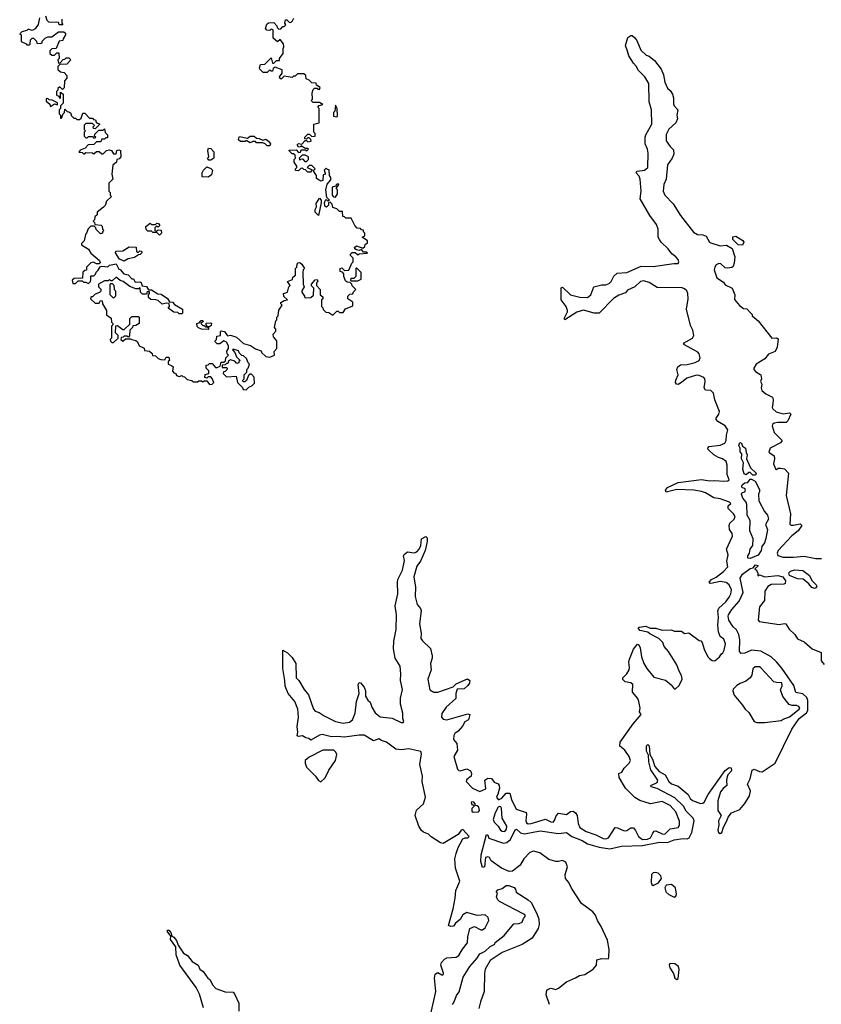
# Model space of a CAD drawing. Extents: x 2494106 to 2685573, y 758056 to 915185.
# Tile 269 of 507: x 2602360 to 2608466, y 838047 to 845552. Entities that reach past the tile are written whole.
import ezdxf

# ---------------------------------------------------------------- set-up
doc = ezdxf.new("R2010")
doc.units = 0

msp = doc.modelspace()

# ---------------------------------------------------------------- linework, layer by layer
at = {"layer": '0CON05XD'}
for points in [[(2602680, 845555), (2602680, 845525), (2602688.3, 845511.7), (2602661.7, 845511.7), (2602655, 845530), (2602581.7, 845531.7), (2602570, 845545), (2602558.3, 845578.3)], [(2602510, 845565), (2602500, 845515), (2602478.3, 845481.7), (2602455, 845470), (2602425, 845480), (2602415, 845470), (2602375, 845460), (2602360, 845445), (2602370, 845435), (2602370, 845385), (2602408.3, 845368.3), (2602415, 845360), (2602435, 845360), (2602440, 845365), (2602441.7, 845398.3), (2602455, 845410), (2602465, 845410), (2602488.3, 845388.3), (2602491.7, 845371.7), (2602515, 845370), (2602530, 845375), (2602531.7, 845388.3), (2602555, 845410), (2602575, 845420), (2602605, 845420), (2602655, 845460), (2602695, 845460), (2602708.3, 845448.3), (2602710, 845435), (2602690, 845405), (2602688.3, 845391.7), (2602661.7, 845388.3), (2602638.3, 845331.7), (2602605, 845330), (2602590, 845315), (2602590, 845295), (2602605, 845280), (2602625, 845280), (2602641.7, 845298.3), (2602658.3, 845298.3), (2602660, 845255), (2602650, 845245), (2602655, 845220), (2602668.3, 845221.7), (2602691.7, 845248.3), (2602705, 845250), (2602715, 845260), (2602735, 845260), (2602750, 845245), (2602718.3, 845211.7), (2602665, 845210), (2602650, 845195), (2602651.7, 845171.7), (2602670, 845155), (2602698.3, 845148.3), (2602720, 845125), (2602720, 845105), (2602700, 845085), (2602698.3, 845031.7), (2602685, 845020), (2602665, 845040), (2602651.7, 845028.3), (2602650, 845015), (2602640, 845005), (2602640, 844975), (2602658.3, 844968.3), (2602665, 844950), (2602670, 844955), (2602671.7, 844998.3), (2602690, 844985), (2602690, 844915), (2602670, 844895), (2602670, 844875), (2602660, 844865), (2602660, 844835), (2602670, 844825), (2602671.7, 844801.7), (2602678.3, 844801.7), (2602690, 844835), (2602700, 844845), (2602705, 844870), (2602721.7, 844851.7), (2602735, 844850), (2602748.3, 844838.3), (2602751.7, 844821.7), (2602771.7, 844801.7), (2602785, 844800), (2602795, 844790), (2602815, 844790), (2602828.3, 844801.7), (2602841.7, 844838.3), (2602855, 844840), (2602891.7, 844801.7), (2602915, 844800), (2602921.7, 844791.7), (2602938.3, 844788.3), (2602941.7, 844771.7), (2602951.7, 844761.7), (2602968.3, 844758.3), (2602968.3, 844751.7), (2602941.7, 844728.3), (2602935, 844720), (2602921.7, 844721.7), (2602920, 844735), (2602930, 844745), (2602915, 844760), (2602865, 844760), (2602851.7, 844748.3), (2602850, 844715), (2602860, 844705), (2602850, 844695), (2602850, 844665), (2602865, 844650), (2602875, 844650), (2602885, 844660), (2602915, 844660), (2602921.7, 844651.7), (2602935, 844650), (2602940, 844655), (2602930, 844665), (2602931.7, 844678.3), (2602961.7, 844708.3), (2602995, 844710), (2603005, 844720), (2603011.7, 844691.7), (2603030, 844675), (2603028.3, 844651.7), (2603015, 844650), (2603005, 844640), (2602985, 844640), (2602978.3, 844621.7), (2602945, 844620), (2602925, 844600), (2602881.7, 844598.3), (2602858.3, 844571.7), (2602821.7, 844558.3), (2602811.7, 844541.7), (2602835, 844540), (2602845, 844530), (2602855, 844530), (2602865, 844540), (2602915, 844537.5), (2602925, 844530), (2602945, 844547.5), (2602965, 844547.5), (2602985, 844530), (2602995, 844530), (2603020, 844555), (2603045, 844560), (2603060, 844555), (2603075, 844530), (2603095, 844530), (2603100, 844555), (2603115, 844560), (2603127.5, 844555), (2603130, 844505), (2603118.3, 844491.7), (2603100, 844485), (2603097.5, 844465), (2603068.3, 844441.7), (2603062.5, 844375), (2603070, 844335), (2603040, 844305), (2603040, 844245), (2603050, 844235), (2603050, 844215), (2603060, 844205), (2603021.7, 844168.3), (2603010, 844135), (2602998.3, 844121.7), (2602950, 844085), (2602950, 844065), (2602931.7, 844048.3), (2602930, 844025), (2602920, 844015), (2602930, 844005), (2602931.7, 843991.7), (2602980, 843985), (2602987, 843977), (2602990, 843955), (2603000, 843945), (2602990, 843935), (2602990, 843925), (2602975, 843920), (2602941.7, 843951.7), (2602940, 843965), (2602928.3, 843978.3), (2602901.7, 843978.3), (2602881.7, 843958.3), (2602870, 843925), (2602860, 843915), (2602850, 843865), (2602830, 843845), (2602830, 843835), (2602883, 843803), (2602902, 843772), (2602967.5, 843715), (2602971.7, 843698.3), (2602965, 843690), (2602945, 843690), (2602923.3, 843703.3), (2602901.2, 843698.8), (2602870, 843665), (2602868.3, 843641.7), (2602855, 843640), (2602841.7, 843628.3), (2602838.3, 843581.7), (2602775, 843580), (2602760, 843565), (2602765, 843540), (2602785, 843540), (2602805, 843560), (2602835, 843560), (2602845, 843550), (2602865, 843550), (2602885, 843540), (2602900, 843555), (2602901.7, 843568.3)], [(2603825, 842772.5), (2603840, 842785), (2603827, 842817), (2603815, 842830), (2603795, 842830), (2603785, 842820), (2603770, 842825), (2603771.7, 842848.3), (2603800, 842855), (2603800, 842875), (2603780, 842895), (2603781.7, 842918.3), (2603795, 842920), (2603805, 842930), (2603825, 842930), (2603851.7, 842901.7), (2603865, 842900), (2603888.3, 842911.7), (2603895, 842940), (2603915, 842940), (2603928.3, 842951.7), (2603930, 842975), (2603950, 842995), (2603940, 843005), (2603937.5, 843025), (2603950, 843045), (2603950, 843065), (2603935, 843092.5), (2603915, 843102.5), (2603885, 843080), (2603865, 843080), (2603850, 843095), (2603850, 843105), (2603860, 843115), (2603861.7, 843138.3), (2603890, 843145), (2603890, 843175), (2603895, 843180), (2603920, 843175), (2603943, 843143), (2603966.4, 843146.4), (2604011.7, 843131.7), (2604065, 843082.5), (2604117, 843067), (2604155, 843042.5), (2604198.3, 843028.3), (2604202.5, 843015), (2604235, 842983.3), (2604265, 842980), (2604300, 842995), (2604298.3, 843021.7), (2604317.5, 843045), (2604317.5, 843105), (2604293, 843133), (2604290, 843155), (2604311.7, 843178.3), (2604311.7, 843191.7), (2604300, 843205), (2604310, 843255), (2604320, 843265), (2604320, 843285), (2604330, 843295), (2604333, 843337), (2604360, 843375), (2604350, 843385), (2604350, 843395), (2604375, 843410), (2604400, 843415), (2604371.7, 843441.7), (2604370, 843465), (2604400, 843475), (2604410, 843515), (2604420, 843525), (2604400, 843555), (2604438.3, 843571.7), (2604441.7, 843588.3), (2604460, 843605), (2604460, 843655), (2604470, 843665), (2604473, 843687), (2604481.7, 843698.3), (2604495, 843700), (2604508.3, 843688.3), (2604530, 843655), (2604520, 843645), (2604517.5, 843625), (2604520, 843535), (2604527.5, 843515), (2604510, 843485), (2604510, 843475), (2604530, 843445), (2604531.7, 843431.7), (2604577, 843433), (2604598.3, 843451.7), (2604600, 843505), (2604582.5, 843522.5), (2604582.5, 843535), (2604611.7, 843568.3), (2604625, 843570), (2604630, 843555), (2604620, 843545), (2604620, 843525), (2604650, 843495), (2604650, 843455), (2604668.3, 843438.3), (2604670, 843425), (2604660, 843415), (2604660, 843365), (2604670, 843355), (2604671.7, 843341.7), (2604691.7, 843321.7), (2604715, 843320), (2604745, 843300), (2604775, 843330), (2604785, 843330), (2604795, 843320), (2604825, 843320), (2604841.7, 843348.3), (2604898.3, 843371.7), (2604898.3, 843398.3), (2604860, 843425), (2604860, 843445), (2604875, 843460), (2604898.3, 843461.7), (2604901.7, 843478.3), (2604920, 843495), (2604891.7, 843521.7), (2604890, 843535), (2604878.3, 843548.3), (2604855, 843550), (2604841.7, 843561.7), (2604830, 843595), (2604830, 843615), (2604818.3, 843628.3), (2604801.7, 843631.7), (2604800, 843655), (2604815, 843660), (2604835, 843640), (2604868.3, 843641.7), (2604890, 843695), (2604900, 843705), (2604900, 843735), (2604880, 843755), (2604880, 843765), (2604893.9, 843776.1), (2604915, 843777.5), (2604935, 843760), (2604945, 843767.5), (2605008.3, 843771.7), (2605005, 843780), (2604980, 843780), (2604965, 843800), (2604945, 843792.5), (2604925, 843796.7), (2604913.8, 843803.8), (2604910, 843815), (2604925, 843826.7), (2604975, 843810), (2604988.3, 843821.7), (2604991.7, 843838.3), (2605008.3, 843851.7), (2605010, 843865), (2604970, 843895), (2604990, 843905), (2604990, 843925), (2604980, 843935), (2604978.3, 843948.3), (2604965, 843950), (2604955, 843960), (2604931.7, 843961.7), (2604913, 843983), (2604885, 844040), (2604845, 844040), (2604835, 844050), (2604821.7, 844051.7), (2604818.3, 844088.3), (2604795, 844090), (2604775, 844110), (2604745, 844120), (2604740, 844145), (2604725, 844160), (2604712.5, 844157.5), (2604711.7, 844138.3), (2604698.3, 844121.7), (2604685, 844130), (2604682.5, 844155), (2604690, 844175), (2604695, 844180), (2604705, 844170), (2604720, 844175), (2604700, 844195), (2604692.5, 844255), (2604701.2, 844298.8), (2604729.3, 844330.7), (2604729.3, 844349.3), (2604720, 844365), (2604718.3, 844408.3), (2604705, 844410), (2604695, 844420), (2604680, 844405), (2604690, 844375), (2604671.7, 844368.3), (2604670, 844325), (2604655, 844320), (2604621.7, 844341.7), (2604620, 844365), (2604600, 844395), (2604600, 844405), (2604610, 844415), (2604585, 844440), (2604565, 844440), (2604550, 844425), (2604588.3, 844408.3), (2604575, 844390), (2604555, 844390), (2604538.3, 844408.3), (2604525, 844410), (2604515, 844420), (2604501.7, 844418.3), (2604485, 844400), (2604461.7, 844401.7), (2604460, 844415), (2604470, 844425), (2604470, 844435), (2604450, 844465), (2604450, 844485), (2604460, 844495), (2604458.3, 844518.3), (2604445, 844530), (2604435, 844530), (2604411.7, 844551.7), (2604411.7, 844558.3), (2604465, 844560), (2604485, 844540), (2604498.3, 844541.7), (2604505, 844560), (2604535, 844560), (2604547, 844553), (2604560, 844565), (2604555, 844570), (2604535, 844570), (2604505, 844590), (2604498.3, 844581.7), (2604485, 844580), (2604473, 844597), (2604485, 844607.5), (2604508.3, 844601.7), (2604535, 844630), (2604545, 844630), (2604555, 844620), (2604580, 844625), (2604578.3, 844638.3), (2604565, 844650), (2604555, 844650), (2604545, 844640), (2604533, 844643), (2604533, 844657), (2604555, 844680), (2604568.3, 844678.3), (2604585, 844660), (2604610, 844665), (2604610, 844685), (2604600, 844695), (2604600, 844755), (2604640, 844765), (2604640, 844875), (2604630, 844885), (2604641.7, 844898.3), (2604670, 844905), (2604645, 844920), (2604595, 844920), (2604580, 844935), (2604590, 844945), (2604587.5, 844995), (2604595, 845020), (2604605, 845030), (2604625, 845030), (2604631.7, 845021.7), (2604645, 845020), (2604650, 845035), (2604621.7, 845051.7), (2604618.3, 845068.3), (2604585, 845070), (2604565, 845090), (2604541.7, 845101.7), (2604540, 845125), (2604525, 845140), (2604475, 845140), (2604458.3, 845121.7), (2604445, 845120), (2604435, 845110), (2604375, 845120), (2604355, 845100), (2604345, 845100), (2604340, 845115), (2604360, 845145), (2604358.3, 845168.3), (2604305, 845190), (2604291.7, 845178.3), (2604285, 845160), (2604275, 845160), (2604265, 845170), (2604245, 845150), (2604215, 845150), (2604190, 845175), (2604187.5, 845185), (2604195, 845210), (2604228.3, 845211.7), (2604275, 845260), (2604285, 845220), (2604295, 845220), (2604315, 845240), (2604338.3, 845241.7), (2604340, 845255), (2604367.5, 845295), (2604367, 845333), (2604372.5, 845345), (2604368.3, 845368.3), (2604345, 845400), (2604325, 845382.5), (2604291.7, 845411.7), (2604290, 845475), (2604275, 845480), (2604265, 845470), (2604241.7, 845471.7), (2604232.5, 845485), (2604241.7, 845518.3), (2604255, 845527.5), (2604295, 845530), (2604320, 845505), (2604321.7, 845491.7), (2604335, 845480), (2604348.3, 845481.7), (2604365, 845500), (2604375, 845500), (2604388.3, 845511.7), (2604380, 845525), (2604385, 845550), (2604395, 845550), (2604411.7, 845531.7), (2604425, 845530), (2604438.3, 845541.7), (2604447, 845563)], [(2607585, 842728.8), (2607574, 842745), (2607582.9, 842795), (2607580, 842815), (2607571.2, 842825), (2607535, 842840), (2607515, 842841.1), (2607441.5, 842818.5), (2607402, 842785), (2607375, 842770.8), (2607363.9, 842773.9), (2607356.2, 842785), (2607358, 842805), (2607375.7, 842845), (2607366.2, 842885), (2607373.8, 842905), (2607395, 842920.8), (2607445, 842922.5), (2607505, 842939.4), (2607536.2, 842955), (2607544, 842975), (2607537.1, 843005), (2607525, 843018), (2607423.9, 843073.9), (2607417.5, 843085), (2607485, 843123.1), (2607496.2, 843145), (2607487.8, 843185), (2607470, 843220), (2607439.4, 843345), (2607451.5, 843425), (2607450.6, 843465), (2607443.1, 843485), (2607425, 843501.1), (2607406.5, 843506.5), (2607215, 843509.2), (2607155, 843548.9), (2607115, 843560.9), (2607088, 843555), (2607045.4, 843514.6), (2606991.1, 843488.9), (2606975, 843468.8), (2606925, 843451.4), (2606883.2, 843426.8), (2606775, 843313.8), (2606735, 843315.7), (2606655, 843337.5), (2606605, 843322.5), (2606513.8, 843263.8), (2606506.7, 843275), (2606533.8, 843325), (2606533.8, 843335), (2606523.3, 843365), (2606484.2, 843415), (2606485, 843507.5), (2606495, 843512.5), (2606555, 843453.3), (2606626.8, 843436.8), (2606685, 843434.2), (2606710, 843455), (2606734.2, 843515.8), (2606795, 843530.8), (2606825, 843530.8), (2606849.7, 843540.3), (2606866, 843555), (2606885, 843596.2), (2606910.5, 843619.5), (2606984.2, 843625.8), (2607095, 843672.9), (2607185, 843670.8), (2607342.7, 843692.7), (2607377.1, 843692.9), (2607382, 843705), (2607375, 843723.3), (2607358.8, 843745), (2607327.3, 843767.3), (2607300.8, 843805), (2607245.7, 843855), (2607232.9, 843875), (2607223.3, 843895), (2607223.1, 843955), (2607211.7, 843991.7), (2607159.1, 844059.1), (2607086, 844185), (2607093.1, 844245), (2607086.9, 844335), (2607078.5, 844358.5), (2607053.9, 844386.1), (2607063.9, 844396.1), (2607120, 844405), (2607144.3, 844425.7), (2607148.1, 844535), (2607142.5, 844565), (2607124, 844605), (2607125.8, 844655), (2607130, 844675), (2607175.7, 844755), (2607171.9, 844865), (2607155.7, 844925), (2607152.5, 845065), (2607122.5, 845115), (2607075, 845163.8), (2607057, 845197), (2607035, 845220), (2607000, 845275), (2606990.5, 845310.5), (2606973.8, 845355), (2606992.5, 845415), (2607015, 845430), (2607025, 845430), (2607045, 845412.5), (2607061.7, 845391.7), (2607090.5, 845320.5), (2607131.2, 845281.2), (2607155, 845272.5), (2607195, 845241.2), (2607246.7, 845175), (2607265, 845130), (2607273.3, 845075), (2607295, 845030), (2607315, 845012.5), (2607333.9, 844983.9), (2607341.2, 844955), (2607341.2, 844911.2), (2607346.7, 844895), (2607372.5, 844865), (2607366.7, 844825), (2607370, 844795), (2607358.8, 844765), (2607305, 844716.7), (2607284.5, 844675.5), (2607285, 844627.5), (2607314, 844585), (2607339.7, 844559.7), (2607343.6, 844526.4), (2607331.2, 844495), (2607294.2, 844445), (2607284.2, 844335), (2607267.1, 844295), (2607261.4, 844245), (2607275, 844214), (2607338.3, 844148.3), (2607395, 844060), (2607492.7, 843932.7), (2607524.5, 843914.5), (2607565, 843912), (2607590.5, 843900.5), (2607615, 843856.7), (2607625, 843850.8), (2607695, 843828.6), (2607745, 843832), (2607786.4, 843806.4), (2607807.5, 843745), (2607803.6, 843696.4), (2607795, 843670), (2607785, 843662.5), (2607755, 843657.5), (2607735, 843660), (2607701.7, 843691.7), (2607685, 843692.5), (2607665, 843683.3), (2607654.2, 843665), (2607651.4, 843645), (2607671.2, 843585), (2607721.7, 843551.7), (2607735, 843530), (2607787.5, 843505), (2607806.7, 843455), (2607805, 843420), (2607843.6, 843373.6), (2607875, 843350), (2607898.3, 843348.3), (2607928.3, 843318.3), (2607940, 843305), (2607940, 843295), (2607986.4, 843256.4), (2608090, 843125), (2608125, 843126.7), (2608138.8, 843118.8), (2608130, 843055), (2608115, 843022.5), (2608065, 843003.3), (2608035, 842966.7), (2607971.2, 842925), (2607952, 842895), (2607952, 842885), (2607965, 842870), (2608006.2, 842845), (2608010, 842815), (2608003.3, 842795), (2608013, 842773), (2608007.5, 842745), (2608012.5, 842725), (2608045, 842698.8), (2608093.8, 842675), (2608100.8, 842655), (2608096.7, 842623.3), (2608092.9, 842595), (2608097.1, 842585), (2608123.6, 842563.6), (2608175, 842548.5), (2608225, 842555.8), (2608233.8, 842545), (2608212.5, 842495), (2608199.5, 842480.5), (2608135, 842482.1), (2608106.2, 842475), (2608095.7, 842465), (2608093.1, 842455), (2608107.1, 842405), (2608169.2, 842345), (2608154.4, 842325.6), (2608076.7, 842285), (2608067.5, 842255), (2608107.7, 842227.7), (2608110, 842205), (2608102.5, 842165), (2608117, 842127), (2608125, 842123.3), (2608137.7, 842132.3), (2608155, 842134.2), (2608187.3, 842127.3), (2608216.2, 842095), (2608200, 841925), (2608230.8, 841785), (2608227, 841707), (2608235, 841700), (2608255, 841698.8), (2608305, 841710), (2608318.8, 841695), (2608290.5, 841655), (2608242.8, 841617.2), (2608137.8, 841505), (2608129.2, 841485), (2608135, 841466.7), (2608174, 841456), (2608254.5, 841454.5), (2608335, 841463.5), (2608425, 841445.6), (2608467.5, 841445)], [(2602595, 844890), (2602625, 844910), (2602648.3, 844901.7), (2602648.3, 844918.3), (2602607, 844937), (2602585, 844940), (2602575, 844950), (2602561.7, 844948.3), (2602561.7, 844931.7), (2602588.3, 844908.3), (2602595, 844890)], [(2604775, 844810), (2604780, 844815), (2604777.5, 844875), (2604765, 844900), (2604760, 844855), (2604750, 844845), (2604750, 844815), (2604775, 844810)], [(2604265, 844590), (2604245, 844590), (2604230, 844605), (2604211.7, 844611.7), (2604165, 844613.3), (2604155, 844622.5), (2604135, 844622.5), (2604115, 844613.3), (2604085, 844630), (2604076.4, 844623.6), (2604043, 844623), (2604027.5, 844635), (2604028.3, 844651.7), (2604035, 844660), (2604095, 844647.5), (2604115, 844662.5), (2604145, 844662.5), (2604165, 844647.5), (2604185, 844646.7), (2604213, 844633), (2604235, 844640), (2604256.4, 844626.4), (2604270, 844605), (2604265, 844590)], [(2603815, 844480), (2603801.7, 844481.7), (2603790, 844495), (2603800, 844505), (2603792.5, 844555), (2603798.3, 844571.7), (2603815, 844570), (2603840, 844545), (2603840, 844495), (2603815, 844480)], [(2604545, 844470), (2604560, 844485), (2604560, 844505), (2604535, 844520), (2604511.7, 844518.3), (2604490, 844495), (2604495, 844480), (2604501.7, 844488.3), (2604515, 844490), (2604531.7, 844471.7), (2604545, 844470)], [(2603795, 844352.5), (2603750, 844355), (2603750, 844385), (2603760, 844405), (2603785, 844430), (2603815, 844417.5), (2603827.5, 844405), (2603820.7, 844369.3), (2603795, 844352.5)], [(2604765, 844200), (2604780, 844225), (2604780, 844255), (2604770, 844265), (2604790, 844295), (2604785, 844300), (2604770, 844295), (2604768.3, 844281.7), (2604740, 844275), (2604740, 844215), (2604751.7, 844201.7), (2604765, 844200)], [(2604635, 844060), (2604610, 844085), (2604610, 844105), (2604620, 844125), (2604618.3, 844151.7), (2604645, 844190), (2604657, 844177), (2604657.5, 844155), (2604635, 844060)], [(2603425, 843910), (2603405, 843930), (2603375, 843930), (2603365, 843940), (2603335, 843940), (2603323, 843953), (2603320, 843975), (2603355, 844000), (2603365, 843990), (2603395, 843990), (2603405, 844000), (2603418.3, 843998.3), (2603428.3, 843981.7), (2603415, 843970), (2603401.7, 843978.3), (2603390, 843965), (2603390, 843945), (2603405, 843940), (2603415, 843950), (2603438.3, 843948.3), (2603440, 843925), (2603425, 843910)], [(2607865, 843833.8), (2607832.5, 843835), (2607792.5, 843875), (2607792.3, 843897.7), (2607815, 843901.2), (2607869.5, 843869.5), (2607876.2, 843855), (2607865, 843833.8)], [(2603155, 843710), (2603120, 843725), (2603090, 843775), (2603091.7, 843788.3), (2603145, 843790), (2603195, 843820), (2603248.3, 843818.3), (2603250, 843785), (2603255, 843780), (2603265, 843780), (2603275, 843790), (2603288.3, 843788.3), (2603290, 843775), (2603278.3, 843761.7), (2603265, 843760), (2603235, 843740), (2603185, 843730), (2603155, 843710)], [(2602901.7, 843568.3), (2602901.7, 843598.3), (2602925, 843600), (2602938.3, 843611.7), (2602941.7, 843628.3), (2602958.3, 843641.7), (2602971.7, 843668.3), (2602985, 843672.5), (2603031.7, 843668.3), (2603045, 843680), (2603095, 843690), (2603115, 843650), (2603126.4, 843646.4), (2603153.3, 843613.3), (2603185.9, 843605.9), (2603215, 843577.5), (2603226.1, 843576.1), (2603240, 843550), (2603275, 843552.5), (2603285, 843547.5), (2603291.7, 843521.7), (2603325, 843517.5), (2603341.7, 843491.7), (2603365, 843492.5), (2603413, 843463), (2603438.8, 843458.8), (2603486.4, 843426.4), (2603501.7, 843401.7), (2603525, 843397.5), (2603540, 843380), (2603600, 843345), (2603600, 843315), (2603595, 843310), (2603575, 843310), (2603565, 843320), (2603533, 843323), (2603491.7, 843351.7), (2603500, 843365), (2603498.3, 843388.3), (2603475, 843390), (2603445, 843382.5), (2603415, 843410), (2603397.5, 843417.5), (2603358.3, 843418.3), (2603340, 843435), (2603340, 843455), (2603350, 843465), (2603348.3, 843478.3), (2603331.7, 843478.3), (2603325, 843460), (2603295, 843460), (2603280, 843475), (2603278.3, 843508.3), (2603265, 843500), (2603245, 843500), (2603198.3, 843518.3), (2603147, 843557), (2603125, 843562.5), (2603095, 843590), (2603065, 843560), (2603055, 843560), (2603045, 843570), (2603035, 843560), (2603005, 843560), (2602960, 843535), (2602960, 843515), (2602978.3, 843498.3), (2602978.3, 843481.7), (2602968.3, 843471.7), (2602935, 843460), (2602915, 843440), (2602905, 843440), (2602900, 843425), (2602935, 843390), (2602965, 843390), (2602975, 843410), (2602988.3, 843408.3), (2602990, 843385), (2603020, 843335), (2603021.7, 843301.7), (2603057, 843277), (2603060, 843245), (2603070, 843235), (2603070, 843225), (2603060, 843215), (2603060, 843125), (2603050, 843115), (2603051.7, 843101.7), (2603061.7, 843091.7), (2603075, 843090), (2603110, 843125), (2603110, 843145), (2603090, 843165), (2603091.7, 843218.3), (2603105, 843220), (2603145, 843190), (2603155, 843190), (2603198.3, 843231.7), (2603200, 843275), (2603215, 843290), (2603265, 843290), (2603270, 843285), (2603270, 843235), (2603245, 843220), (2603221.7, 843218.3), (2603220, 843205), (2603200, 843185), (2603197.5, 843142.5), (2603188.3, 843131.7), (2603175, 843140), (2603155, 843140), (2603148.3, 843131.7), (2603131.7, 843128.3), (2603130, 843115), (2603145, 843100), (2603165, 843120), (2603205, 843120), (2603213, 843113), (2603245, 843107.5), (2603257.5, 843095), (2603270, 843065), (2603308.3, 843048.3), (2603310, 843030), (2603350, 843025), (2603368.3, 843008.3), (2603371.7, 842991.7), (2603395, 842990), (2603415, 842970), (2603435, 842962.5), (2603465, 842960), (2603475, 842980), (2603495, 842980), (2603500, 842955), (2603490, 842945), (2603490, 842925), (2603517, 842917), (2603530, 842905), (2603523, 842873), (2603535, 842860), (2603550, 842855), (2603555, 842840), (2603575, 842832.5), (2603595, 842840), (2603601.7, 842831.7), (2603615, 842830), (2603635, 842810), (2603671.7, 842801.7), (2603685, 842790), (2603715, 842790), (2603725, 842800), (2603745, 842800), (2603755, 842790), (2603765, 842800), (2603785, 842800), (2603805, 842770), (2603825, 842772.5)], [(2604935, 843560), (2604960, 843575), (2604960, 843625), (2604925, 843660), (2604920, 843655), (2604920, 843595), (2604905, 843580), (2604881.7, 843578.3), (2604880, 843565), (2604885, 843560), (2604935, 843560)], [(2603075, 843430), (2603050, 843455), (2603050, 843535), (2603055, 843540), (2603065, 843540), (2603077, 843527), (2603080, 843495), (2603090, 843485), (2603090, 843445), (2603075, 843430)], [(2603795, 843190), (2603745, 843192.5), (2603721.7, 843201.7), (2603713, 843213), (2603710, 843235), (2603728.3, 843241.7), (2603741.7, 843258.3), (2603755, 843260), (2603758.3, 843251.7), (2603740, 843235), (2603755, 843220), (2603765, 843220), (2603775, 843210), (2603790, 843210), (2603780, 843225), (2603781.7, 843238.3), (2603815, 843240), (2603820, 843235), (2603818.3, 843221.7), (2603805, 843210), (2603790, 843210), (2603800, 843195), (2603795, 843190)], [(2604085, 842730), (2604105, 842750), (2604129.3, 842760.7), (2604148.3, 842781.7), (2604147, 842827), (2604125, 842850), (2604115, 842850), (2604101.7, 842838.3), (2604088.3, 842801.7), (2604075, 842790), (2604061.7, 842791.7), (2604060, 842805), (2604070, 842815), (2604070, 842845), (2604090, 842865), (2604090, 842885), (2604100, 842895), (2604110, 842925), (2604100, 842935), (2604088.3, 842968.3), (2604065, 842990), (2604051.7, 842991.7), (2604031.7, 843011.7), (2604026.4, 843026.4), (2603985, 843040), (2603980, 843035), (2604000, 843015), (2604011.7, 842981.7), (2604040, 842955), (2604030, 842945), (2604030, 842935), (2604015, 842930), (2603998.3, 842948.3), (2603965, 842960), (2603951.7, 842948.3), (2603945, 842930), (2603935, 842930), (2603925, 842920), (2603901.7, 842918.3), (2603901.7, 842901.7), (2603935, 842900), (2603940, 842895), (2603938.3, 842881.7), (2603925, 842870), (2603911.7, 842868.3), (2603910, 842855), (2603935, 842830), (2604010, 842835), (2604020, 842785), (2604058.3, 842748.3), (2604061.7, 842731.7), (2604085, 842730)], [(2605491.1, 837975), (2605529.5, 838145), (2605520, 838245), (2605525, 838277.5), (2605545, 838290), (2605575, 838272.5), (2605585, 838272.5), (2605588.8, 838285), (2605568.8, 838345), (2605574.2, 838365.8), (2605595, 838391.2), (2605615, 838402), (2605685, 838407.1), (2605705, 838417.5), (2605732, 838468), (2605771.9, 838515), (2605775, 838560), (2605790, 838625), (2605825, 838638.8), (2605873.5, 838613.5), (2605885, 838614.3), (2605905, 838630.8), (2605934.5, 838685), (2605929.1, 838709.1), (2605905, 838727.8), (2605845, 838722.5), (2605765, 838745.8), (2605735, 838728.6), (2605716.5, 838693.5), (2605678.8, 838665), (2605665, 838643.3), (2605645, 838640), (2605627.5, 838647.5), (2605661.2, 838775), (2605677.5, 838855), (2605682.5, 838915), (2605712.9, 838985), (2605680.8, 839085), (2605676, 839155), (2605684, 839195), (2605699.3, 839240.7), (2605735, 839307.5), (2605753.8, 839316.2), (2605775, 839316.2), (2605783.8, 839325), (2605735, 839380), (2605724.2, 839375), (2605699.7, 839340.3), (2605586.8, 839273.2), (2605565, 839277.5), (2605494.4, 839324.4), (2605475, 839343.8), (2605435, 839357.8), (2605420.8, 839370.8), (2605401.5, 839405), (2605373.5, 839485), (2605382.8, 839527.3), (2605435, 839575.6), (2605452.5, 839625), (2605425.6, 839745), (2605429.4, 839785), (2605407.5, 839875), (2605421.2, 839955), (2605414.6, 839974.6), (2605325, 839994.7), (2605265, 839985.5), (2605225, 839991.9), (2605155, 840045.6), (2605117.1, 840057.1), (2605095, 840070.8), (2605055, 840054.5), (2604985, 840098.4), (2604945, 840098.6), (2604835, 840081.7), (2604778.8, 840088.8), (2604734.8, 840084.8), (2604665, 840103.5), (2604643.1, 840096.9), (2604578.8, 840058.8), (2604562.9, 840072.9), (2604538.9, 840078.9), (2604515, 840093.3), (2604485, 840087.5), (2604474, 840094), (2604478.6, 840121.4), (2604474.5, 840165), (2604484.4, 840235), (2604478.6, 840295), (2604457.1, 840355), (2604404.3, 840415), (2604382.4, 840472.4), (2604380.8, 840515), (2604363.9, 840606.1), (2604363.6, 840746.4), (2604400, 840725), (2604435, 840690), (2604462.5, 840645), (2604466.2, 840535), (2604486.7, 840515), (2604527.5, 840445), (2604560.8, 840405), (2604597.1, 840295), (2604610.4, 840280.4), (2604641.9, 840271.9), (2604678.8, 840245), (2604765, 840201.9), (2604825, 840190), (2604873, 840197), (2604895.8, 840214.2), (2604916.7, 840265), (2604926.7, 840355), (2604946.2, 840416.2), (2604937.5, 840485), (2604945, 840500), (2604955, 840497.5), (2604983.3, 840465), (2604993.3, 840435), (2604993.8, 840395), (2605012.5, 840365), (2605030.7, 840350.7), (2605042.3, 840312.3), (2605068.3, 840268.3), (2605105, 840238.8), (2605196.8, 840226.8), (2605265, 840193.8), (2605280, 840195), (2605287, 840203), (2605278.8, 840225), (2605278.6, 840265), (2605260, 840335), (2605260.5, 840379.5), (2605275.8, 840445), (2605262, 840515), (2605264.2, 840565), (2605257.1, 840625), (2605221.4, 840685), (2605207.1, 840755), (2605210, 840815), (2605227.4, 840902.6), (2605231.1, 841015), (2605221.2, 841085), (2605240, 841175), (2605237.1, 841265), (2605240, 841285), (2605275.8, 841355), (2605290.3, 841429.7), (2605283.8, 841465), (2605287.5, 841475), (2605315, 841496.7), (2605365, 841487.5), (2605384.3, 841495.7), (2605402, 841515), (2605416.2, 841545), (2605420, 841595), (2605455, 841612.5), (2605463, 841603), (2605463.3, 841575), (2605448, 841505), (2605414, 841425), (2605384.2, 841385), (2605362.5, 841305), (2605374, 841225), (2605371.9, 841155), (2605388, 841095), (2605412.7, 841062.7), (2605418.8, 841045), (2605404.4, 840945.6), (2605418.6, 840875), (2605416, 840836), (2605427.3, 840817.3), (2605488.3, 840758.3), (2605503, 840703), (2605503.3, 840685), (2605490, 840645), (2605494, 840595), (2605468.8, 840525), (2605485, 840442.5), (2605515, 840426), (2605545, 840425.8), (2605662.5, 840467.5), (2605685, 840489.2), (2605771.7, 840528.3), (2605790, 840515), (2605787.5, 840495), (2605775, 840476.2), (2605745, 840451.4), (2605691.7, 840448.3), (2605683.1, 840415), (2605682.2, 840377.8), (2605608.3, 840311.7), (2605575, 840262.5), (2605573.8, 840235), (2605585, 840220), (2605615, 840216.2), (2605775, 840261.2), (2605790, 840255), (2605780, 840215), (2605750.5, 840199.5), (2605732.5, 840167.5), (2605700.7, 840129.3), (2605675, 840111.2), (2605666, 840095), (2605664, 840065), (2605688.8, 840035), (2605696, 839985), (2605668, 839935), (2605695, 839840), (2605705, 839828), (2605715, 839826), (2605765, 839841.2), (2605793.3, 839825), (2605801.2, 839805), (2605798.8, 839785), (2605765, 839761.2), (2605761.4, 839745), (2605808.8, 839695), (2605865, 839668.8), (2605910, 839690), (2605902.5, 839755), (2605925, 839770), (2605955, 839766.7), (2605975, 839740), (2606005, 839727.5), (2606011.5, 839715), (2606015.4, 839694.6), (2606001.9, 839648.1), (2605992.7, 839625), (2606005, 839606.7), (2606013, 839607), (2606033, 839617), (2606065, 839656.7), (2606092.5, 839655), (2606107, 839607), (2606143.1, 839535), (2606218.6, 839508.6), (2606221.8, 839495), (2606214.6, 839445), (2606220.8, 839430.8), (2606233.5, 839423.5), (2606255, 839424), (2606365, 839457.8), (2606405, 839436.7), (2606425, 839435.7), (2606435, 839448.8), (2606445.6, 839484.4), (2606465, 839503.3), (2606525, 839494.5), (2606555, 839515.7), (2606575, 839520), (2606595, 839505.8), (2606607.1, 839485), (2606614.6, 839425), (2606627.1, 839395), (2606675, 839362.9), (2606748.3, 839338.3), (2606805, 839310), (2606825, 839307.8), (2606845, 839315.8), (2606896.4, 839393.6), (2606915, 839392), (2606965, 839368.6), (2606985, 839371.4), (2607015, 839392), (2607035, 839391.2), (2607052.1, 839372.1), (2607074.5, 839325), (2607105, 839304.1), (2607143.3, 839305), (2607164.4, 839315), (2607182.3, 839352.3), (2607193.1, 839366.9), (2607205, 839369.2), (2607255, 839346.7), (2607275.3, 839344.7), (2607315, 839382.9), (2607375.9, 839394.1), (2607385, 839412.5), (2607385, 839442.5), (2607359.2, 839515), (2607315, 839561.5), (2607255, 839591.5), (2607165, 839575.7), (2607085, 839599.2), (2607045, 839624.2), (2606974.7, 839694.7), (2606927.5, 839775), (2606924.4, 839805.6), (2606946.7, 839815), (2606963.9, 839846.1), (2607002.5, 839885), (2607012.5, 839905), (2607002.5, 839935), (2606970, 839985), (2606930.8, 840015), (2606934, 840046), (2607032.5, 840185), (2607093.8, 840255), (2607082.5, 840275), (2607085.9, 840304.1), (2607077.5, 840355), (2607068.7, 840378.7), (2607029.2, 840425), (2607030, 840485), (2607015, 840496), (2606972.5, 840505), (2606955, 840522.5), (2606953.8, 840535), (2606984, 840565), (2607002.5, 840595), (2607005.8, 840615), (2607000, 840655), (2607005, 840677.5), (2607035, 840753.3), (2607065, 840792.5), (2607076.4, 840786.4), (2607087.5, 840765), (2607096.7, 840695), (2607113.3, 840645), (2607137.5, 840605), (2607190.7, 840540.7), (2607278.3, 840518.3), (2607323, 840483), (2607345, 840450), (2607355, 840450), (2607383.9, 840476.1), (2607405.9, 840524.1), (2607401.7, 840551.7), (2607383.3, 840585), (2607366.7, 840635), (2607302.5, 840735), (2607270, 840775), (2607260, 840805), (2607230, 840835), (2607159.3, 840869.3), (2607145, 840882.5), (2607085, 840896.2), (2607072.5, 840915), (2607079.3, 840920.7), (2607128.8, 840928.8), (2607163.9, 840913.9), (2607205, 840913.8), (2607255, 840897.5), (2607325, 840900), (2607345, 840890), (2607401.7, 840891.7), (2607425, 840872.5), (2607457, 840877), (2607535, 840820), (2607548.3, 840818.3), (2607560, 840805), (2607573, 840753), (2607602.5, 840695), (2607615, 840682.5), (2607635, 840667.5), (2607656.4, 840663.6), (2607690, 840695), (2607705, 840717.5), (2607717.5, 840725), (2607727.5, 840745), (2607736.2, 840795), (2607725, 840830), (2607695, 840850), (2607682.5, 840885), (2607677.5, 840937.5), (2607684.5, 840995), (2607677.7, 841045), (2607685.5, 841065), (2607738.5, 841115), (2607765, 841150), (2607777.7, 841175), (2607781.2, 841205), (2607765, 841244.3), (2607742.9, 841262.9), (2607695, 841269.8), (2607624.6, 841254.6), (2607616.1, 841256.1), (2607611.2, 841265), (2607629.4, 841285), (2607665, 841301.3), (2607720.8, 841345), (2607755, 841380), (2607746.7, 841425), (2607756.4, 841473.6), (2607743.8, 841515), (2607790.8, 841615), (2607787.5, 841635), (2607768.1, 841665), (2607764.3, 841695.7), (2607770, 841715), (2607803.3, 841745), (2607809.1, 841765), (2607798.6, 841785), (2607756.2, 841825), (2607756.7, 841845), (2607777.5, 841865), (2607767.5, 841875), (2607695, 841899.5), (2607647, 841907), (2607584, 841945), (2607554.5, 841955.5), (2607495, 841965.5), (2607365, 841969.5), (2607285, 841950), (2607280.8, 841965), (2607296, 841985), (2607375.7, 842024.3), (2607553.6, 842046.4), (2607615, 842036.2), (2607655, 842039.6), (2607725, 842033.6), (2607754.3, 842035.7), (2607764, 842045), (2607748.5, 842085), (2607749.2, 842155), (2607741.5, 842185), (2607715, 842204.5), (2607684, 842214), (2607648, 842235), (2607603.8, 842275), (2607601.2, 842285), (2607612.3, 842297.7), (2607695, 842308.8), (2607731.4, 842325), (2607742.5, 842345), (2607743.1, 842385), (2607754.3, 842425), (2607734.4, 842455), (2607678.5, 842488.5), (2607664.4, 842505), (2607664.4, 842515), (2607686.8, 842545), (2607690, 842565), (2607654.5, 842655), (2607646.4, 842705), (2607625, 842725.6), (2607585, 842728.8)], [(2607965, 842080), (2607945, 842080), (2607925, 842100), (2607915, 842100), (2607895, 842082.5), (2607879.3, 842089.3), (2607867.5, 842125), (2607873, 842173), (2607857.5, 842205), (2607861.7, 842241.7), (2607848.3, 842258.3), (2607847.5, 842285), (2607837.5, 842305), (2607845, 842330), (2607857.5, 842325), (2607865, 842300), (2607890, 842285), (2607893, 842253), (2607902.5, 842235), (2607897.5, 842205), (2607926.4, 842136.4), (2607970, 842095), (2607965, 842080)], [(2607925, 841444), (2607907.5, 841447.5), (2607906.7, 841465), (2607920, 841485), (2607923.8, 841515), (2607943.8, 841545), (2607947.5, 841595), (2607921.2, 841655), (2607923.6, 841733.6), (2607901.2, 841775), (2607900, 841855), (2607893.6, 841873.6), (2607868.8, 841905), (2607857.5, 841935), (2607863, 841947), (2607885, 841952.5), (2607890, 841965), (2607885, 841977.5), (2607863.3, 841983.3), (2607860, 841995), (2607865, 842007.5), (2607885, 842022.5), (2607907, 842023), (2607925, 842050), (2607935, 842050), (2607963, 842033), (2607995, 841970), (2607996.7, 841955), (2607987.5, 841935), (2607990, 841885), (2608033.3, 841803.3), (2608056.7, 841775), (2608063.3, 841745), (2608042.5, 841705), (2608056, 841665), (2608045, 841597.5), (2608034.3, 841565), (2608014.2, 841535), (2608007.1, 841505), (2607985, 841470), (2607925, 841444)], [(2606397.1, 838045), (2606371.7, 838118.3), (2606376.1, 838153.9), (2606385, 838163.3), (2606405, 838170), (2606445, 838160.6), (2606465, 838169.4), (2606525, 838218.5), (2606595, 838247.3), (2606625, 838266.7), (2606665.5, 838274.5), (2606729.5, 838315), (2606754.5, 838345), (2606756.7, 838385), (2606795, 838395.5), (2606845, 838393.8), (2606848, 838405), (2606849.6, 838465), (2606838.9, 838535), (2606789.7, 838639.7), (2606761.7, 838685), (2606747.2, 838725), (2606725, 838751.6), (2606640, 838815), (2606563, 838933), (2606543.6, 838975), (2606518.9, 839005), (2606515.4, 839035), (2606532.4, 839095), (2606521.2, 839131.2), (2606495, 839143.9), (2606465, 839135.3), (2606445, 839135.3), (2606391.5, 839151.5), (2606322.4, 839202.4), (2606275, 839214.3), (2606245, 839203.8), (2606200, 839155), (2606171.7, 839108.3), (2606115, 839062.5), (2606088.3, 839058.3), (2606030, 839085), (2605950.7, 839140.7), (2605940, 839165), (2605925, 839170), (2605907.5, 839165), (2605900, 839095), (2605885, 839090), (2605873.8, 839135), (2605876.2, 839185), (2605915, 839340), (2605926.2, 839335), (2605935, 839313.8), (2606045, 839275.7), (2606069.7, 839280.3), (2606097.6, 839302.4), (2606133.1, 839376.9), (2606145, 839382), (2606175, 839354.3), (2606205, 839345.5), (2606325, 839369.5), (2606465, 839349.6), (2606525, 839355.8), (2606565.3, 839325.3), (2606644, 839295), (2606685, 839270.9), (2606775, 839243.2), (2606855, 839232), (2606945, 839253.3), (2607105, 839256.1), (2607235, 839282.7), (2607295, 839281.1), (2607345, 839300.5), (2607415, 839311.2), (2607445, 839306.7), (2607460, 839315), (2607480, 839355), (2607497.5, 839445), (2607490.8, 839465), (2607437.7, 839517.7), (2607416.6, 839556.6), (2607351.7, 839621.7), (2607215, 839690.6), (2607170, 839705), (2607167.5, 839715), (2607215, 839738), (2607221.9, 839755), (2607166.7, 839835), (2607152.7, 839895), (2607150, 839945), (2607134.5, 839975), (2607135, 840017.5), (2607145, 840026), (2607155, 840016.7), (2607160, 839950), (2607181.4, 839915), (2607198.6, 839858.6), (2607230.4, 839820.4), (2607278, 839795), (2607303.8, 839743.8), (2607326.2, 839726.2), (2607375, 839708.6), (2607451.4, 839645), (2607467.5, 839615), (2607485, 839599.6), (2607545, 839577.3), (2607565, 839579.6), (2607573.2, 839586.8), (2607604.2, 839645.8), (2607735, 839828.8), (2607765, 839852.5), (2607779.3, 839849.3), (2607781.2, 839825), (2607754.2, 839795.8), (2607748.8, 839781.2), (2607744, 839755), (2607747.5, 839715), (2607717.9, 839692.1), (2607699.2, 839665), (2607677.7, 839597.7), (2607679.2, 839525), (2607703.3, 839485), (2607684.2, 839445), (2607686, 839415), (2607678.9, 839375), (2607683.1, 839355), (2607695, 839347.5), (2607708.6, 839355), (2607721.9, 839398.1), (2607745.7, 839445), (2607757.5, 839472.5), (2607783.2, 839506.8), (2607845, 839530.5), (2607885, 839576.2), (2607918.2, 839635), (2607927.1, 839675), (2607903.3, 839725), (2607925.3, 839765), (2607939.1, 839830.9), (2607955, 839839.4), (2607995, 839820), (2608015, 839818.2), (2608115, 839885.5), (2608240.8, 840145), (2608297.4, 840225), (2608352.5, 840267.5), (2608363.8, 840285), (2608363.3, 840363.3), (2608355.3, 840385), (2608325, 840412), (2608273, 840423), (2608256.1, 840476.1), (2608165, 840610), (2608126, 840656), (2608085.3, 840695.3), (2608005, 840739.6), (2607935, 840745.3), (2607884.2, 840724.2), (2607855, 840720), (2607844.4, 840735), (2607846.4, 840825), (2607838.5, 840865), (2607819.7, 840899.7), (2607794.4, 840925), (2607763.1, 840975), (2607755.8, 841005), (2607760, 841015), (2607783.6, 841056.4), (2607841.5, 841118.5), (2607870, 841185), (2607847.5, 841295), (2607865, 841326.2), (2607925, 841367.5), (2607947.5, 841372.5), (2607965, 841396), (2607981.7, 841391.7), (2607982.5, 841385), (2607960, 841365), (2607969.3, 841359.3), (2607982.5, 841335), (2607981.7, 841311.7), (2607995, 841320), (2608036.1, 841306.1), (2608135, 841315.7), (2608174.1, 841304.1), (2608193.3, 841275), (2608190, 841255), (2608181.7, 841248.3), (2608084.5, 841245.5), (2608059.3, 841230.7), (2608036.7, 841195), (2608033.6, 841125), (2607996.7, 841075), (2607986.7, 840976.7), (2607993.3, 840965), (2608145, 840942.5), (2608185, 840950), (2608195, 840946.2), (2608222.5, 840905), (2608265.4, 840865.4), (2608285, 840831.4), (2608335, 840809.4), (2608396.3, 840756.3), (2608465, 840727.5), (2608464.4, 840665), (2608487.8, 840637.8)], [(2608415, 841216.7), (2608395, 841222.5), (2608372.7, 841252.7), (2608327.9, 841287.9), (2608285, 841290), (2608223.9, 841313.9), (2608220, 841335), (2608231.9, 841348.1), (2608265, 841359.4), (2608325, 841354), (2608376.2, 841315), (2608395, 841277.5), (2608427.5, 841245), (2608432.5, 841235), (2608425, 841220), (2608415, 841216.7)], [(2608035, 840193.8), (2608161.2, 840208.8), (2608175, 840220), (2608225, 840238), (2608298, 840295), (2608302.5, 840305), (2608295, 840317.5), (2608277.5, 840325), (2608244.1, 840324.1), (2608221.4, 840331.4), (2608172.7, 840392.7), (2608156, 840444), (2608169.2, 840475), (2608165, 840498), (2608125, 840498.6), (2608105, 840505.8), (2608005, 840612.5), (2607995, 840620), (2607961.7, 840618.3), (2607946.1, 840603.9), (2607936.2, 840555), (2607923.8, 840535), (2607891.2, 840508.8), (2607847.3, 840492.7), (2607824.2, 840475.8), (2607795, 840447.5), (2607792, 840435), (2607802, 840402), (2607866.8, 840326.8), (2607885.8, 840295), (2607915, 840272), (2607955, 840201.2), (2607974.2, 840194.2), (2608035, 840193.8)], [(2604655, 839743.5), (2604687.7, 839772.3), (2604715, 839831.9), (2604765.5, 839905), (2604775, 839950), (2604769.4, 839969.4), (2604753, 839983), (2604670, 839985), (2604565, 839930), (2604535.8, 839905), (2604534.2, 839885), (2604546, 839855), (2604612.1, 839785), (2604635, 839751.9), (2604655, 839743.5)], [(2605815, 839510), (2605855, 839512.9), (2605863.8, 839525), (2605858.3, 839548.3), (2605845, 839560), (2605831.7, 839561.7), (2605830, 839575), (2605818.3, 839588.3), (2605805, 839590), (2605800, 839585), (2605805, 839570), (2605820, 839565), (2605820, 839555), (2605805, 839540), (2605805, 839520), (2605815, 839510)], [(2606055, 839364.4), (2606068.3, 839381.7), (2606070.5, 839405), (2606035.6, 839465.6), (2606031.2, 839541.2), (2606025, 839551.2), (2606015, 839553.8), (2606005, 839548.8), (2605980.9, 839505), (2605965.6, 839455), (2605974.3, 839435), (2606004.6, 839404.6), (2606022.9, 839375), (2606035, 839365.7), (2606055, 839364.4)], [(2607185, 838952.5), (2607225, 838972.5), (2607250, 839005), (2607245, 839026.2), (2607223.3, 839045), (2607205, 839052), (2607185, 839048.8), (2607174, 839035), (2607170, 838975), (2607175, 838960), (2607185, 838952.5)], [(2605656, 838045), (2605670, 838065), (2605687.1, 838112.9), (2605708.7, 838141.3), (2605737.3, 838252.7), (2605788, 838335), (2605841.2, 838395), (2605865, 838432.5), (2605905, 838452.5), (2605945, 838487.5), (2605980, 838505), (2605981.7, 838518.3), (2606049.3, 838570.7), (2606125, 838660), (2606165, 838662.5), (2606188.3, 838671.7), (2606198.3, 838701.7), (2606210, 838715), (2606210, 838725), (2606200, 838735), (2606015, 838830), (2606000, 838845), (2605992.5, 838865), (2606000, 838895), (2605990, 838905), (2606001.7, 838918.3), (2606035, 838930), (2606065, 838952.5), (2606085, 838952.5), (2606126.1, 838936.1), (2606137.5, 838925), (2606141.7, 838901.7), (2606233.6, 838843.6), (2606255, 838822.5), (2606300, 838740), (2606314, 838695), (2606316.2, 838655), (2606310, 838625), (2606265, 838550), (2606187.9, 838502.1), (2606073.2, 838456.8)], [(2607345, 838863.3), (2607358.3, 838871.7), (2607363, 838887), (2607355.8, 838935), (2607325, 838959.2), (2607284.2, 838955.8), (2607273.3, 838935), (2607282.5, 838905), (2607303.9, 838883.9), (2607345, 838863.3)], [(2603759.3, 838019.3), (2603728.8, 838125), (2603703.3, 838175), (2603580, 838345), (2603552.5, 838425), (2603550, 838485), (2603510, 838540), (2603512.5, 838565), (2603483.9, 838603.9), (2603488.3, 838611.7), (2603495, 838612.5), (2603512.5, 838595), (2603518.3, 838568.3), (2603535, 838558.8), (2603555, 838533.3), (2603566.2, 838496.2), (2603607.7, 838437.7), (2603639.5, 838419.5), (2603675, 838373.3), (2603720, 838345), (2603732.5, 838315), (2603756.4, 838296.4), (2603792.5, 838245), (2603807.5, 838235), (2603831.7, 838191.7), (2603855, 838167.5), (2603925, 838142.5), (2603985, 838140), (2603997, 838127), (2604030, 838055), (2604030, 837995)], [(2606073.2, 838456.8), (2606035, 838442), (2605945, 838380), (2605906.7, 838315), (2605900, 838285), (2605897.5, 838145), (2605870, 838065), (2605857.5, 838015)], [(2607365, 838235.7), (2607375, 838242.9), (2607383.1, 838313.1), (2607378.8, 838335), (2607351.2, 838355), (2607313, 838357), (2607307.1, 838345), (2607311.5, 838325), (2607341.7, 838281.7), (2607350, 838245), (2607365, 838235.7)]]:
    msp.add_lwpolyline(points, dxfattribs=at)

doc.saveas('drawing.dxf')
